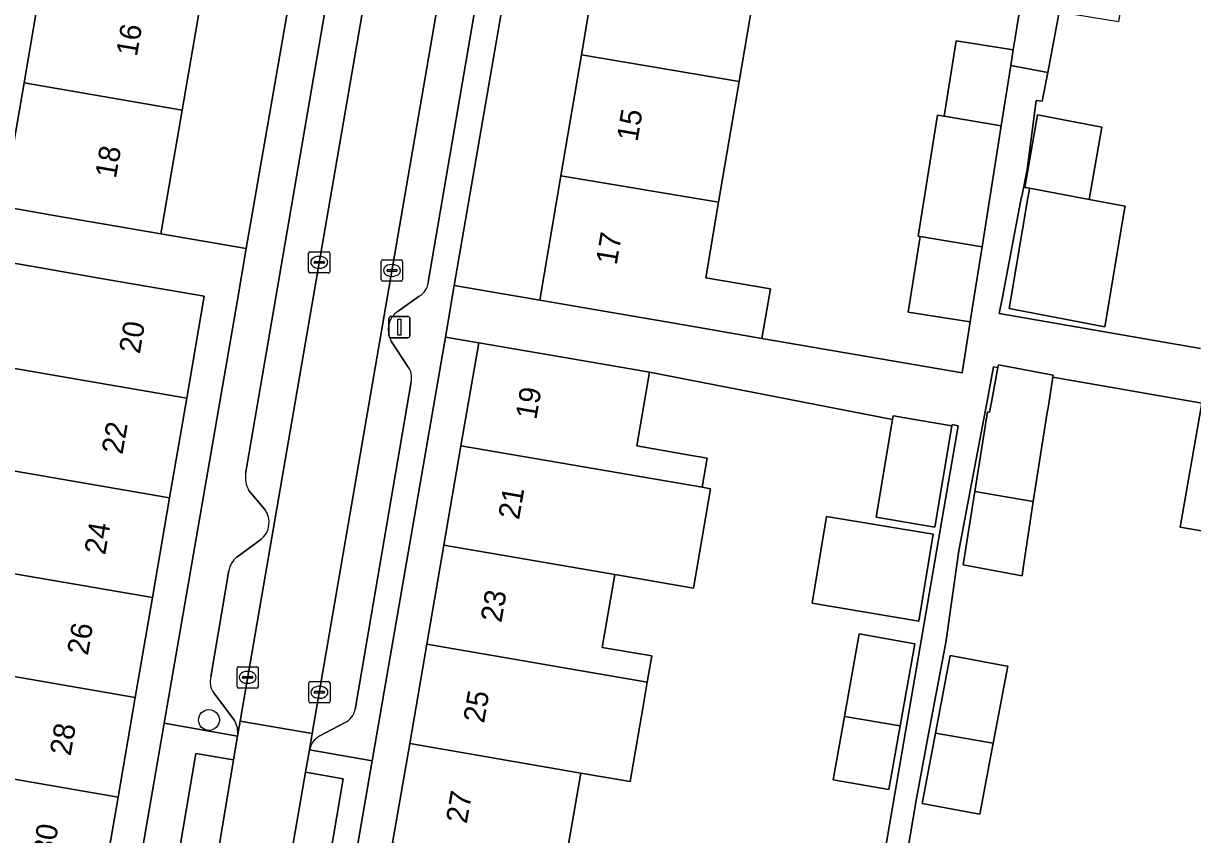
# Model space of a CAD drawing. Extents: x 159817 to 160765, y 380688 to 381638.
# Drawn here: x 160112.5 to 160167.4, y 380958.8 to 380996.9 of the extents above; entities that cross this region are included whole.
import ezdxf

# ---------------------------------------------------------------- set-up
doc = ezdxf.new("R2010")
doc.units = 0
for name, color, linetype in [('IMGEO_Boom', 7, 'Continuous'), ('IMGEO_Erf', 7, 'Continuous'), ('IMGEO_Kolk', 7, 'Continuous'), ('IMGEO_Lichtmast', 7, 'Continuous'), ('IMGEO_Pand', 7, 'Continuous'), ('IMGEO_Pand_nummerreeks', 7, 'Continuous'), ('IMGEO_Parkeervlak_open', 7, 'Continuous'), ('IMGEO_Rijbaan_lokaal_open', 7, 'Continuous'), ('IMGEO_Voetpad_open', 7, 'Continuous')]:
    doc.layers.add(name, color=color, linetype=linetype)

msp = doc.modelspace()

# ---------------------------------------------------------------- linework, layer by layer
at = {"layer": 'IMGEO_Boom'}
msp.add_circle((160121.229, 380964.193), 0.489, dxfattribs=at)
at = {"layer": 'IMGEO_Erf'}
for points in [[(160167.438, 381017.847), (160164.403, 381018.333), (160163.985, 381016.124), (160163.292, 381011.707), (160162.832, 381008.776), (160162.037, 381004.759), (160165.115, 381004.261), (160164.399, 380999.843), (160163.933, 380996.96), (160161.148, 380997.411), (160160.612, 380994.582), (160160.358, 380993.239), (160160.068, 380993.277), (160159.644, 380990.028), (160159.402, 380988.762), (160159.388, 380988.765), (160158.484, 380984.037), (160158.337, 380983.266), (160167.782, 380981.628)], [(160151.539, 380949.71), (160153.266, 380959.733), (160155.663, 380973.648), (160156.414, 380978.008), (160156.123, 380978.065), (160156.111, 380978), (160155.312, 380973.237), (160152.554, 380973.712), (160153.322, 380978.294), (160141.92, 380980.516), (160141.324, 380977.055), (160143.624, 380976.659), (160144.623, 380976.487), (160144.387, 380975.118), (160144.779, 380975.05), (160143.976, 380970.388), (160140.285, 380971.024), (160139.695, 380967.599), (160142.02, 380967.199), (160141.807, 380965.963), (160141.597, 380964.742), (160141.005, 380961.302), (160138.691, 380961.7), (160138.117, 380958.367)], [(160169.921, 380972.706), (160166.838, 380973.241), (160167.848, 380979.071), (160160.858, 380980.284), (160160.63, 380978.845), (160160.594, 380978.62), (160159.929, 380974.442), (160159.467, 380971.322), (160159.411, 380970.954), (160156.649, 380971.474), (160157.197, 380974.916), (160157.793, 380978.663), (160157.883, 380978.646), (160157.912, 380978.799), (160157.971, 380979.113), (160158.276, 380980.732), (160158.068, 380980.768), (160157.764, 380979.152), (160156.974, 380974.955), (160156.443, 380972.13), (160155.828, 380967.828), (160155.037, 380963.628), (160154.45, 380960.507), (160153.975, 380957.732)]]:
    msp.add_lwpolyline(points, dxfattribs=at)
for points in [[(160113.513, 380999.74), (160113.557, 381000), (160113.95, 381002.304), (160110.944, 381002.818), (160111.498, 381006.056), (160101.651, 381007.738), (160101.342, 381005.857), (160100.698, 381001.943), (160100.177, 380998.779), (160099.688, 380996.187), (160099.421, 380994.563), (160099.153, 380992.939), (160098.75, 380990.5), (160108.566, 380988.808), (160109.018, 380991.434), (160112.008, 380990.919), (160112.551, 380994.1)], [(160125.35, 381000), (160125.958, 381003.592), (160121.945, 381004.271), (160121.209, 381000), (160120.944, 380998.46), (160119.973, 380992.822), (160118.973, 380987.015), (160122.983, 380986.32), (160122.984, 380986.324)], [(160138.717, 380995.414), (160139.491, 381000), (160139.704, 381001.262), (160135.744, 381001.95), (160135.405, 381000), (160132.747, 380984.591), (160136.772, 380983.897), (160137.759, 380989.741)], [(160155.433, 380992.589), (160155.75, 380992.535), (160156.31, 380996.07), (160158.995, 380995.644), (160159.086, 380996.216), (160159.331, 380997.762), (160147.105, 380999.967), (160146.119, 380994.162), (160145.156, 380988.492), (160144.554, 380984.948), (160147.593, 380984.424), (160147.193, 380982.102), (160156.592, 380980.481), (160156.971, 380982.876), (160154.068, 380983.336), (160154.631, 380986.894), (160154.533, 380986.911)], [(160162.558, 380988.629), (160164.249, 380988.306), (160164.223, 380988.151), (160164.147, 380987.706), (160163.292, 380982.648), (160158.804, 380983.506), (160158.881, 380983.961), (160159.684, 380988.708), (160159.735, 380989.009), (160159.759, 380989.151), (160159.535, 380989.193), (160160.138, 380992.603), (160163.158, 380992.025)], [(160132.261, 380972.406), (160133.064, 380977.067), (160133.896, 380981.898), (160132.329, 380982.168), (160128.898, 380962.283), (160127.445, 380953.861), (160129.021, 380953.589), (160129.853, 380958.422), (160130.656, 380963.083), (160131.459, 380967.745)], [(160149.552, 380969.675), (160150.23, 380973.745), (160155.237, 380972.911), (160154.558, 380968.84)], [(160151.072, 380964.365), (160151.76, 380968.238), (160154.375, 380967.773), (160153.69, 380963.914), (160153.158, 380960.924), (160150.543, 380961.389)], [(160155.341, 380963.575), (160156.028, 380967.225), (160158.544, 380966.752), (160158.734, 380966.716), (160158.054, 380963.104), (160157.427, 380959.771), (160157.332, 380959.788), (160154.721, 380960.279)]]:
    msp.add_lwpolyline(points, close=True, dxfattribs=at)
at = {"layer": 'IMGEO_Kolk'}
for p, q in [((160125.907, 380985.249), (160125.907, 380986.101)), ((160125.982, 380986.175), (160126.834, 380986.175)), ((160126.395, 380985.955), (160126.42, 380985.955)), ((160126.908, 380986.101), (160126.908, 380985.249)), ((160129.396, 380985.793), (160130.248, 380985.793)), ((160126.166, 380985.669), (160126.166, 380985.681)), ((160126.604, 380985.632), (160126.206, 380985.632)), ((160126.209, 380985.718), (160126.607, 380985.718)), ((160126.418, 380985.395), (160126.393, 380985.395)), ((160126.65, 380985.681), (160126.65, 380985.669)), ((160129.321, 380984.867), (160129.321, 380985.719)), ((160129.58, 380985.287), (160129.58, 380985.299)), ((160130.018, 380985.25), (160129.62, 380985.25)), ((160129.623, 380985.336), (160130.021, 380985.336)), ((160129.809, 380985.573), (160129.834, 380985.573)), ((160130.064, 380985.299), (160130.064, 380985.287)), ((160130.322, 380985.719), (160130.322, 380984.867)), ((160126.834, 380985.175), (160125.982, 380985.175)), ((160130.248, 380984.793), (160129.396, 380984.793)), ((160129.832, 380985.013), (160129.807, 380985.013)), ((160122.547, 380965.769), (160122.547, 380966.621)), ((160122.622, 380966.695), (160123.474, 380966.695)), ((160123.548, 380966.621), (160123.548, 380965.769)), ((160122.806, 380966.189), (160122.806, 380966.201)), ((160123.244, 380966.152), (160122.846, 380966.152)), ((160122.849, 380966.238), (160123.247, 380966.238)), ((160123.035, 380966.475), (160123.06, 380966.475)), ((160123.29, 380966.201), (160123.29, 380966.189)), ((160123.474, 380965.695), (160122.622, 380965.695)), ((160123.058, 380965.915), (160123.033, 380965.915)), ((160125.916, 380965.07), (160125.916, 380965.922)), ((160125.991, 380965.996), (160126.843, 380965.996)), ((160126.175, 380965.49), (160126.175, 380965.502)), ((160126.218, 380965.539), (160126.616, 380965.539)), ((160126.404, 380965.776), (160126.429, 380965.776)), ((160126.659, 380965.502), (160126.659, 380965.49)), ((160126.917, 380965.922), (160126.917, 380965.07)), ((160126.843, 380964.996), (160125.991, 380964.996)), ((160126.613, 380965.453), (160126.215, 380965.453)), ((160126.427, 380965.216), (160126.402, 380965.216))]:
    msp.add_line(p, q, dxfattribs=at)
for points in [[(160125.907, 380985.249), (160125.907, 380986.101)], [(160125.982, 380986.175), (160126.834, 380986.175)], [(160126.908, 380986.101), (160126.908, 380985.249)], [(160129.396, 380985.793), (160130.248, 380985.793)], [(160129.321, 380984.867), (160129.321, 380985.719)], [(160130.322, 380985.719), (160130.322, 380984.867)], [(160126.834, 380985.175), (160125.982, 380985.175)], [(160130.248, 380984.793), (160129.396, 380984.793)], [(160122.547, 380965.769), (160122.547, 380966.621)], [(160122.622, 380966.695), (160123.474, 380966.695)], [(160123.548, 380966.621), (160123.548, 380965.769)], [(160123.474, 380965.695), (160122.622, 380965.695)], [(160125.916, 380965.07), (160125.916, 380965.922)], [(160125.991, 380965.996), (160126.843, 380965.996)], [(160126.917, 380965.922), (160126.917, 380965.07)], [(160126.843, 380964.996), (160125.991, 380964.996)]]:
    msp.add_lwpolyline(points, dxfattribs=at)
for centre, radius, start, end in [((160125.984, 380986.099), 0.0765, 91.552, 178.448), ((160125.984, 380986.099), 0.0765, 91.552, 178.448), ((160126.832, 380986.099), 0.0765, 1.552, 88.448), ((160126.832, 380986.099), 0.0765, 1.552, 88.448), ((160129.398, 380985.717), 0.0765, 91.552, 178.448), ((160129.398, 380985.717), 0.0765, 91.552, 178.448), ((160130.246, 380985.717), 0.0765, 1.552, 88.448), ((160130.246, 380985.717), 0.0765, 1.552, 88.448), ((160125.984, 380985.251), 0.0765, 181.552, 268.448), ((160125.984, 380985.251), 0.0765, 181.552, 268.448), ((160126.206, 380985.678), 0.0403, 85.8775, 175.7526), ((160126.203, 380985.668), 0.0366, 178.938, 274.7102), ((160126.607, 380985.675), 0.043, 264.8664, 352.4533), ((160126.611, 380985.68), 0.0386, 1.7309, 96.639), ((160126.832, 380985.251), 0.0765, 271.552, 358.448), ((160126.832, 380985.251), 0.0765, 271.552, 358.448), ((160129.62, 380985.296), 0.0403, 85.8775, 175.7526), ((160129.617, 380985.286), 0.0366, 178.938, 274.7102), ((160130.021, 380985.293), 0.043, 264.8664, 352.4533), ((160130.025, 380985.298), 0.0386, 1.7309, 96.639), ((160129.398, 380984.869), 0.0765, 181.552, 268.448), ((160129.398, 380984.869), 0.0765, 181.552, 268.448), ((160130.246, 380984.869), 0.0765, 271.552, 358.448), ((160130.246, 380984.869), 0.0765, 271.552, 358.448), ((160122.624, 380966.619), 0.0765, 91.552, 178.448), ((160122.624, 380966.619), 0.0765, 91.552, 178.448), ((160123.472, 380966.619), 0.0765, 1.552, 88.448), ((160123.472, 380966.619), 0.0765, 1.552, 88.448), ((160122.846, 380966.198), 0.0403, 85.8775, 175.7526), ((160122.843, 380966.188), 0.0366, 178.938, 274.7102), ((160123.247, 380966.195), 0.043, 264.8664, 352.4533), ((160123.251, 380966.2), 0.0386, 1.7309, 96.639), ((160122.624, 380965.771), 0.0765, 181.552, 268.448), ((160122.624, 380965.771), 0.0765, 181.552, 268.448), ((160123.472, 380965.771), 0.0765, 271.552, 358.448), ((160123.472, 380965.771), 0.0765, 271.552, 358.448), ((160125.993, 380965.92), 0.0765, 91.552, 178.448), ((160125.993, 380965.92), 0.0765, 91.552, 178.448), ((160126.215, 380965.499), 0.0403, 85.8775, 175.7526), ((160126.212, 380965.489), 0.0366, 178.938, 274.7102), ((160126.616, 380965.496), 0.043, 264.8664, 352.4533), ((160126.62, 380965.501), 0.0386, 1.7309, 96.639), ((160126.841, 380965.92), 0.0765, 1.552, 88.448), ((160126.841, 380965.92), 0.0765, 1.552, 88.448), ((160125.993, 380965.072), 0.0765, 181.552, 268.448), ((160125.993, 380965.072), 0.0765, 181.552, 268.448), ((160126.841, 380965.072), 0.0765, 271.552, 358.448), ((160126.841, 380965.072), 0.0765, 271.552, 358.448)]:
    msp.add_arc(centre, radius, start, end, dxfattribs=at)
for centre, major_axis, ratio, start_param, end_param in [((160126.394, 380985.675), (-0.387, 0.002), 0.722429, 4.712389, 7.853982), ((160126.419, 380985.675), (-0.39, 0.002), 0.717154, 1.570796, 4.712389), ((160129.808, 380985.293), (-0.387, 0.002), 0.722429, 4.712389, 7.853982), ((160129.833, 380985.293), (-0.39, 0.002), 0.717154, 1.570796, 4.712389), ((160123.034, 380966.195), (-0.387, 0.002), 0.722429, 4.712389, 7.853982), ((160123.059, 380966.195), (-0.39, 0.002), 0.717154, 1.570796, 4.712389), ((160126.403, 380965.496), (-0.387, 0.002), 0.722429, 4.712389, 7.853982), ((160126.428, 380965.496), (-0.39, 0.002), 0.717154, 1.570796, 4.712389)]:
    msp.add_ellipse(centre, major_axis=major_axis, ratio=ratio, start_param=start_param, end_param=end_param, dxfattribs=at)
at = {"layer": 'IMGEO_Lichtmast'}
for p, q in [((160129.676, 380982.236), (160129.676, 380983.036)), ((160129.676, 380983.036), (160129.676, 380982.236)), ((160129.776, 380983.136), (160130.566, 380983.136)), ((160130.566, 380983.136), (160129.776, 380983.136)), ((160130.666, 380983.036), (160130.666, 380982.236)), ((160130.666, 380982.236), (160130.666, 380983.036)), ((160130.566, 380982.136), (160129.776, 380982.136)), ((160129.776, 380982.136), (160130.566, 380982.136))]:
    msp.add_line(p, q, dxfattribs=at)
msp.add_lwpolyline([(160130.096, 380983.011), (160130.246, 380983.011), (160130.246, 380982.261), (160130.096, 380982.261), (160130.096, 380983.011)], dxfattribs=at)
for centre, start, end in [((160129.776, 380983.036), 90, 180), ((160129.776, 380983.036), 90, 180), ((160130.566, 380983.036), 0, 90), ((160130.566, 380983.036), 360, 90), ((160129.776, 380982.236), 180, 270), ((160129.776, 380982.236), 180, 270), ((160130.566, 380982.236), 270, 0), ((160130.566, 380982.236), 270, 0)]:
    msp.add_arc(centre, 0.1, start, end, dxfattribs=at)
at = {"layer": 'IMGEO_Pand'}
for points in [[(160146.119, 380994.162), (160147.105, 380999.967), (160146.922, 381000), (160144.632, 381000.413), (160139.704, 381001.262), (160139.491, 381000), (160138.717, 380995.414)], [(160119.973, 380992.822), (160120.944, 380998.46), (160113.513, 380999.74), (160112.551, 380994.1)], [(160158.879, 380994.91), (160158.995, 380995.644), (160156.31, 380996.07), (160155.75, 380992.535), (160158.43, 380992.082)], [(160146.119, 380994.162), (160138.717, 380995.414), (160137.759, 380989.741), (160145.156, 380988.492)], [(160119.973, 380992.822), (160112.551, 380994.1), (160112.008, 380990.919), (160109.018, 380991.434), (160108.566, 380988.808), (160111.56, 380988.292), (160114.046, 380987.864), (160118.973, 380987.015)], [(160158.43, 380992.082), (160155.75, 380992.535), (160155.433, 380992.589), (160154.533, 380986.911), (160154.631, 380986.894), (160157.531, 380986.405)], [(160159.759, 380989.151), (160162.558, 380988.629), (160163.158, 380992.025), (160160.138, 380992.603), (160159.535, 380989.193)], [(160145.156, 380988.492), (160137.759, 380989.741), (160136.772, 380983.897), (160141.7, 380983.049), (160144.16, 380982.625), (160147.193, 380982.102), (160147.593, 380984.424), (160144.554, 380984.948)], [(160162.558, 380988.629), (160159.759, 380989.151), (160159.735, 380989.009), (160159.684, 380988.708), (160158.881, 380983.961), (160158.804, 380983.506), (160163.292, 380982.648), (160164.147, 380987.706), (160164.223, 380988.151), (160164.249, 380988.306)], [(160157.531, 380986.405), (160154.631, 380986.894), (160154.068, 380983.336), (160156.971, 380982.876), (160157.069, 380983.492)], [(160121.009, 380984.09), (160116.082, 380984.939), (160112.968, 380985.475), (160109.089, 380986.143), (160108.262, 380981.353), (160108.925, 380981.239), (160109.994, 380981.055), (160120.184, 380979.3)], [(160141.92, 380980.516), (160138.824, 380981.049), (160133.896, 380981.898), (160133.064, 380977.067), (160143.388, 380975.29), (160144.387, 380975.118), (160144.623, 380976.487), (160143.624, 380976.659), (160141.324, 380977.055)], [(160120.184, 380979.3), (160109.994, 380981.055), (160108.925, 380981.239), (160108.119, 380976.558), (160111.294, 380976.011), (160119.378, 380974.619)], [(160160.858, 380980.284), (160160.873, 380980.377), (160158.3, 380980.861), (160158.276, 380980.732), (160157.971, 380979.113), (160157.912, 380978.799), (160157.883, 380978.646), (160157.793, 380978.663), (160157.197, 380974.916), (160159.929, 380974.442), (160160.594, 380978.62), (160160.63, 380978.845)], [(160169.921, 380972.706), (160177.347, 380971.418), (160178.358, 380977.248), (160173.432, 380978.102), (160170.932, 380978.536), (160167.848, 380979.071), (160166.838, 380973.241)], [(160156.111, 380978), (160153.808, 380978.396), (160153.477, 380978.453), (160153.352, 380978.475), (160153.322, 380978.294), (160152.554, 380973.712), (160155.312, 380973.237)], [(160144.779, 380975.05), (160144.387, 380975.118), (160143.388, 380975.29), (160133.064, 380977.067), (160132.261, 380972.406), (160140.285, 380971.024), (160143.976, 380970.388)], [(160111.294, 380976.011), (160108.119, 380976.558), (160107.313, 380971.876), (160108.44, 380971.682), (160118.572, 380969.938), (160119.378, 380974.619)], [(160159.929, 380974.442), (160157.197, 380974.916), (160156.649, 380971.474), (160159.411, 380970.954), (160159.467, 380971.322)], [(160155.237, 380972.911), (160150.23, 380973.745), (160149.552, 380969.675), (160154.558, 380968.84)], [(160132.261, 380972.406), (160131.459, 380967.745), (160141.807, 380965.963), (160142.02, 380967.199), (160139.695, 380967.599), (160140.285, 380971.024)], [(160109.713, 380966.643), (160117.766, 380965.256), (160118.572, 380969.938), (160108.44, 380971.682), (160108.198, 380970.279), (160110.277, 380969.921)], [(160151.072, 380964.365), (160153.69, 380963.914), (160154.375, 380967.773), (160151.76, 380968.238)], [(160130.656, 380963.083), (160138.691, 380961.7), (160141.005, 380961.302), (160141.597, 380964.742), (160141.807, 380965.963), (160131.459, 380967.745)], [(160117.766, 380965.256), (160109.713, 380966.643), (160106.307, 380967.23), (160105.5, 380962.549), (160106.829, 380962.32), (160116.96, 380960.575)], [(160155.341, 380963.575), (160157.864, 380963.137), (160158.054, 380963.104), (160158.734, 380966.716), (160158.544, 380966.752), (160156.028, 380967.225)], [(160151.072, 380964.365), (160150.543, 380961.389), (160153.158, 380960.924), (160153.69, 380963.914)], [(160158.054, 380963.104), (160157.864, 380963.137), (160155.341, 380963.575), (160154.721, 380960.279), (160157.332, 380959.788), (160157.427, 380959.771)], [(160140.146, 380956.65), (160140.374, 380957.978), (160138.117, 380958.367), (160138.691, 380961.7), (160130.656, 380963.083), (160129.853, 380958.422)], [(160116.96, 380960.575), (160106.829, 380962.32), (160106.576, 380960.851), (160108.701, 380960.485), (160108.129, 380957.163), (160111.208, 380956.633), (160116.135, 380955.784)]]:
    msp.add_lwpolyline(points, close=True, dxfattribs=at)
at = {"layer": 'IMGEO_Parkeervlak_open'}
for points in [[(160138.075, 381033.251), (160137.998, 381032.804), (160132.353, 381000), (160126.083, 380963.562), (160125.95, 380962.792)], [(160129.403, 381013.355), (160127.111, 381000), (160122.948, 380975.751)], [(160131.53, 380984.74), (160134.134, 381000), (160135.037, 381005.288)], [(160122.575, 380963.442), (160122.694, 380964.146), (160128.881, 381000)], [(160130.108, 380983.389), (160131.107, 380984.085)], [(160130.554, 380980.808), (160129.792, 380981.979)], [(160128.088, 380964.69), (160130.718, 380980.059)], [(160123.094, 380974.978), (160123.854, 380974.072)], [(160123.662, 380972.67), (160122.531, 380971.838)], [(160122.166, 380971.213), (160121.316, 380966.216)], [(160121.452, 380965.464), (160122.427, 380964.172)], [(160126.408, 380963.436), (160127.628, 380964.069)]]:
    msp.add_lwpolyline(points, dxfattribs=at)
for points in [[(160122.386, 380962.321), (160120.614, 380962.627), (160119.865, 380958.199), (160121.639, 380957.894)], [(160125.767, 380961.739), (160124.999, 380957.316), (160126.775, 380957.01), (160127.537, 380961.434)]]:
    msp.add_lwpolyline(points, close=True, dxfattribs=at)
for centre, radius, start, end in [((160130.674, 380984.829), 0.861, 300.2167, 354.0745), ((160130.697, 380982.517), 1.053, 124.0382, 210.6977), ((160129.929, 380980.279), 0.819, 344.4498, 40.2512), ((160124.256, 380975.598), 1.317, 173.3182, 208.0732), ((160123.056, 380973.467), 1.001, 307.2474, 37.1566), ((160123.232, 380971.009), 1.086, 130.2456, 169.1845), ((160122.153, 380965.979), 0.869, 164.1817, 216.3207), ((160127.214, 380964.856), 0.89, 297.7267, 349.2156), ((160121.459, 380963.596), 1.126, 352.1544, 30.7672), ((160126.883, 380962.613), 0.95, 120.0159, 169.1448)]:
    msp.add_arc(centre, radius, start, end, dxfattribs=at)
at = {"layer": 'IMGEO_Rijbaan_lokaal_open'}
for points in [[(160134.55, 381033.44), (160128.881, 381000), (160122.694, 380964.146), (160126.083, 380963.562), (160132.353, 381000), (160137.998, 381032.804)], [(160126.083, 380963.562), (160122.694, 380964.146), (160122.575, 380963.442), (160122.386, 380962.321), (160121.639, 380957.894), (160121.388, 380956.406), (160120.62, 380951.859), (160120.402, 380950.566), (160120.309, 380950.025), (160123.634, 380949.453), (160123.718, 380949.945), (160123.951, 380951.286), (160124.74, 380955.828), (160124.999, 380957.316), (160125.767, 380961.739), (160125.95, 380962.792)]]:
    msp.add_lwpolyline(points, close=True, dxfattribs=at)
at = {"layer": 'IMGEO_Voetpad_open'}
for points in [[(160136.597, 381059.446), (160136.209, 381058.234), (160134.008, 381051.026), (160132.354, 381041.37), (160131.429, 381035.928), (160131.175, 381034.429), (160126.379, 381006.084), (160125.958, 381003.592), (160125.35, 381000), (160122.984, 380986.324), (160122.983, 380986.32), (160122.551, 380983.824), (160119.128, 380964.039), (160122.575, 380963.442)], [(160125.95, 380962.792), (160128.898, 380962.283), (160132.329, 380982.168), (160132.747, 380984.591), (160135.405, 381000), (160135.744, 381001.95), (160136.17, 381004.405), (160141.101, 381032.785), (160141.363, 381034.29), (160141.863, 381037.344)], [(160122.948, 380975.751), (160127.111, 381000), (160129.403, 381013.355)], [(160135.037, 381005.288), (160134.134, 381000), (160131.53, 380984.74)], [(160159.331, 380997.762), (160159.086, 380996.216), (160158.995, 380995.644), (160158.879, 380994.91), (160160.612, 380994.582), (160161.148, 380997.411)], [(160167.782, 380981.628), (160158.337, 380983.266), (160158.484, 380984.037), (160159.388, 380988.765), (160159.402, 380988.762), (160159.644, 380990.028), (160160.068, 380993.277), (160160.358, 380993.239), (160160.612, 380994.582), (160158.879, 380994.91), (160158.43, 380992.082), (160157.531, 380986.405), (160157.069, 380983.492), (160156.971, 380982.876), (160156.592, 380980.481), (160147.193, 380982.102), (160144.16, 380982.625), (160141.7, 380983.049), (160136.772, 380983.897), (160132.747, 380984.591), (160132.329, 380982.168), (160133.896, 380981.898), (160138.824, 380981.049), (160141.92, 380980.516), (160153.322, 380978.294), (160153.352, 380978.475), (160153.477, 380978.453), (160153.808, 380978.396), (160156.111, 380978), (160156.123, 380978.065), (160156.414, 380978.008), (160155.663, 380973.648), (160153.266, 380959.733), (160151.539, 380949.71)], [(160109.089, 380986.143), (160112.968, 380985.475), (160116.082, 380984.939), (160121.009, 380984.09), (160120.184, 380979.3), (160119.378, 380974.619), (160118.572, 380969.938), (160117.766, 380965.256), (160116.96, 380960.575), (160116.135, 380955.784), (160117.654, 380955.521), (160119.128, 380964.039), (160122.551, 380983.824), (160122.983, 380986.32), (160118.973, 380987.015), (160114.046, 380987.864), (160111.56, 380988.292)], [(160131.107, 380984.085), (160130.108, 380983.389)], [(160129.792, 380981.979), (160130.554, 380980.808)], [(160153.975, 380957.732), (160154.45, 380960.507), (160155.037, 380963.628), (160155.828, 380967.828), (160156.443, 380972.13), (160156.974, 380974.955), (160157.764, 380979.152), (160158.068, 380980.768), (160158.276, 380980.732), (160158.3, 380980.861), (160160.873, 380980.377), (160160.858, 380980.284), (160167.848, 380979.071)], [(160130.718, 380980.059), (160128.088, 380964.69)], [(160123.854, 380974.072), (160123.094, 380974.978)], [(160122.531, 380971.838), (160123.662, 380972.67)], [(160121.316, 380966.216), (160122.166, 380971.213)], [(160122.427, 380964.172), (160121.452, 380965.464)], [(160118.604, 380948.851), (160120.092, 380949.943), (160120.402, 380950.566), (160120.62, 380951.859), (160118.846, 380952.164), (160119.614, 380956.712), (160121.388, 380956.406), (160121.639, 380957.894), (160119.865, 380958.199), (160120.614, 380962.627), (160122.386, 380962.321), (160122.575, 380963.442), (160119.128, 380964.039), (160117.654, 380955.521), (160117.224, 380953.039), (160114.243, 380935.814), (160113.802, 380933.264), (160108.896, 380904.908), (160108.656, 380903.524), (160108.066, 380900.123), (160106.808, 380892.584), (160106.335, 380881.071), (160106.316, 380880.068)], [(160127.628, 380964.069), (160126.408, 380963.436)], [(160127.445, 380953.861), (160128.898, 380962.283), (160125.95, 380962.792), (160125.767, 380961.739), (160127.537, 380961.434), (160126.775, 380957.01)]]:
    msp.add_lwpolyline(points, dxfattribs=at)
for centre, radius, start, end in [((160130.674, 380984.829), 0.861, 300.2167, 354.0745), ((160130.697, 380982.517), 1.053, 124.0382, 210.6977), ((160129.929, 380980.279), 0.819, 344.4498, 40.2512), ((160124.256, 380975.598), 1.317, 173.3182, 208.0732), ((160123.056, 380973.467), 1.001, 307.2474, 37.1566), ((160123.232, 380971.009), 1.086, 130.2456, 169.1845), ((160122.153, 380965.979), 0.869, 164.1817, 216.3207), ((160127.214, 380964.856), 0.89, 297.7267, 349.2156), ((160121.459, 380963.596), 1.126, 352.1544, 30.7672), ((160126.883, 380962.613), 0.95, 120.0159, 169.1448)]:
    msp.add_arc(centre, radius, start, end, dxfattribs=at)

# ---------------------------------------------------------------- texts
at = {"layer": 'IMGEO_Pand_nummerreeks'}
for s, rotation, p in [('16', 80.2278, (160117.843, 380995.302)), ('15', 80.4163, (160141.35, 380991.308)), ('18', 80.2278, (160116.858, 380989.582)), ('17', 80.4163, (160140.372, 380985.519)), ('20', 80.2313, (160117.98, 380981.348)), ('19', 80.2313, (160136.598, 380978.258)), ('22', 80.2313, (160117.167, 380976.625)), ('21', 80.2313, (160135.788, 380973.562)), ('24', 80.2301, (160116.354, 380971.91)), ('23', 80.2291, (160134.957, 380968.732)), ('26', 80.2301, (160115.542, 380967.192)), ('25', 80.2291, (160134.144, 380964.014)), ('28', 80.2313, (160114.731, 380962.478)), ('27', 80.2291, (160133.332, 380959.296)), ('30', 80.2301, (160113.918, 380957.76))]:
    msp.add_text(s, height=1, rotation=rotation, dxfattribs=at).set_placement(p)

doc.saveas('drawing.dxf')
